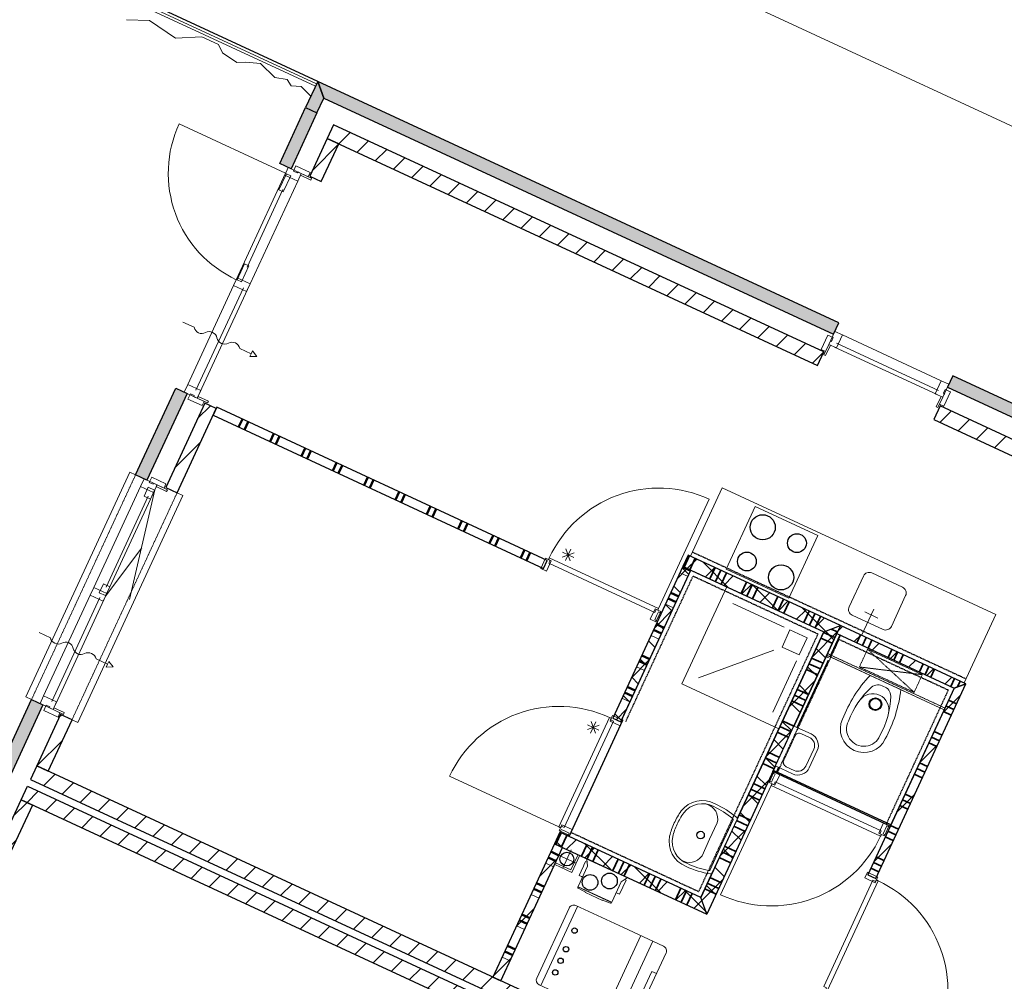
# Model space of a CAD drawing. Extents: x -1000932 to 2054797, y 285738 to 764020.
# Tile 320 of 656: x 187128 to 194965, y 569729 to 577379. Entities that reach past the tile are written whole.
import ezdxf

# ---------------------------------------------------------------- set-up
doc = ezdxf.new("R2010")
doc.units = 0
doc.header["$MEASUREMENT"] = 0
doc.set_wipeout_variables(frame=1)
doc.linetypes.add('DASHED', pattern=[0.75, 0.5, -0.25])
doc.layers.add('31.', color=7, linetype='CONTINUOUS')
doc.layers.add('HATCH_REACTORS', color=7, linetype='CONTINUOUS')
pattern_1 = [(45, (493651.67, 918770.12), (106.06602, -106.066015), [])]
pattern_2 = [(135, (493651.67, 918982.25), (106.066017, 106.06602), [])]

msp = doc.modelspace()

# ---------------------------------------------------------------- hatches: boundary and pattern name
at = {"layer": '31.', "linetype": 'Continuous'}
for points in [[(189549.102, 576755.404), (189500.415, 576888.186), (189403.727, 576679.467), (189494.477, 576637.436)], [(193605.071, 574876.529), (193647.102, 574967.279), (189500.415, 576888.186), (189549.102, 576755.404)], [(189288.509, 576192.842), (189197.759, 576234.873), (189403.727, 576679.498), (189494.446, 576637.436)], [(197778.977, 572943.029), (197821.009, 573033.779), (194554.477, 574546.967), (194512.446, 574456.217)], [(188141.009, 573715.717), (188050.259, 573757.748), (188369.727, 574447.342), (188460.446, 574405.311)], [(187056.571, 571374.686), (186965.821, 571416.717), (187222.227, 571970.217), (187312.977, 571928.186)]]:
    msp.add_hatch(color=7, dxfattribs=at).paths.add_polyline_path(points, flags=0)
h = msp.add_hatch(dxfattribs=at)
h.set_pattern_fill('ARKEY_P_050A40_12', style=0, pattern_type=0)
h.set_pattern_definition(pattern_1)
h.paths.add_polyline_path([(189627.04, 576542.967), (189576.602, 576434.092), (193478.321, 574626.686), (193528.759, 574735.561)], flags=0)
h = msp.add_hatch(dxfattribs=at)
h.set_pattern_fill('ARKEY_P_050A40_12', style=0, pattern_type=0)
h.set_pattern_definition(pattern_1)
h.paths.add_polyline_path([(189667.321, 576392.061), (189576.602, 576434.092), (189437.884, 576134.654), (189528.602, 576092.623)], flags=0)
h = msp.add_hatch(dxfattribs=at)
h.set_pattern_fill('ARKEY_P_050A40_12', style=0, pattern_type=0)
h.set_pattern_definition(pattern_1)
h.paths.add_polyline_path([(188692.165, 574286.967), (188601.446, 574328.998), (188290.384, 573657.529), (188381.134, 573615.498)], flags=0)
h = msp.add_hatch(dxfattribs=at)
h.set_pattern_fill('ARKEY_P_050A40_12', style=0, pattern_type=0)
h.set_pattern_definition(pattern_1)
h.paths.add_polyline_path([(194454.259, 574306.842), (194403.821, 574197.936), (197652.227, 572693.186), (197702.665, 572802.061)], flags=0)
h = msp.add_hatch(dxfattribs=at)
h.set_pattern_fill('ARKEY_P_050A40_17', style=0, pattern_type=0)
h.set_pattern_definition(pattern_2)
h.paths.add_polyline_path([(193528.071, 572509.654), (193660.852, 572558.373), (192449.509, 573119.498), (192407.477, 573028.779)], flags=0)
h = msp.add_hatch(dxfattribs=at)
h.set_pattern_fill('ARKEY_P_050A40_18', style=0, pattern_type=0)
h.set_pattern_definition(pattern_1)
h.paths.add_polyline_path([(193528.071, 572509.654), (193660.852, 572558.373), (192449.509, 573119.498), (192407.477, 573028.779)], flags=0)
h = msp.add_hatch(dxfattribs=at)
h.set_pattern_fill('ARKEY_P_050A40_17', style=0, pattern_type=0)
h.set_pattern_definition(pattern_2)
h.paths.add_polyline_path([(191848.446, 571821.967), (191911.946, 571792.529), (192470.977, 572999.342), (192407.477, 573028.779)], flags=0)
h = msp.add_hatch(dxfattribs=at)
h.set_pattern_fill('ARKEY_P_050A40_18', style=0, pattern_type=0)
h.set_pattern_definition(pattern_1)
h.paths.add_polyline_path([(191848.446, 571821.967), (191911.946, 571792.529), (192470.977, 572999.342), (192407.477, 573028.779)], flags=0)
h = msp.add_hatch(dxfattribs=at)
h.set_pattern_fill('ARKEY_P_050A40_17', style=0, pattern_type=0)
h.set_pattern_definition(pattern_2)
h.paths.add_polyline_path([(192597.415, 570262.717), (192548.727, 570395.498), (193528.071, 572509.654), (193660.852, 572558.373)], flags=0)
h = msp.add_hatch(dxfattribs=at)
h.set_pattern_fill('ARKEY_P_050A40_18', style=0, pattern_type=0)
h.set_pattern_definition(pattern_1)
h.paths.add_polyline_path([(192597.415, 570262.717), (192548.727, 570395.498), (193528.071, 572509.654), (193660.852, 572558.373)], flags=0)
h = msp.add_hatch(dxfattribs=at)
h.set_pattern_fill('ARKEY_P_050A40_12', style=0, pattern_type=0)
h.set_pattern_definition(pattern_1)
h.paths.add_polyline_path([(193660.852, 572558.373), (193631.415, 572494.842), (194566.009, 572061.936), (194658.946, 572096.029)], flags=0)
h = msp.add_hatch(dxfattribs=at)
h.set_pattern_fill('ARKEY_P_050A40_12', style=0, pattern_type=0)
h.set_pattern_definition(pattern_1)
h.paths.add_polyline_path([(194658.946, 572096.029), (194566.009, 572061.936), (193877.727, 570576.092), (193941.259, 570546.686)], flags=0)
h = msp.add_hatch(dxfattribs=at)
h.set_pattern_fill('ARKEY_P_050A40_12', style=0, pattern_type=0)
h.set_pattern_definition(pattern_1)
h.paths.add_polyline_path([(187544.665, 571809.842), (187453.946, 571851.873), (187264.79, 571443.529), (187355.54, 571401.498)], flags=0)
h = msp.add_hatch(dxfattribs=at)
h.set_pattern_fill('ARKEY_P_050A40_12', style=0, pattern_type=0)
h.set_pattern_definition(pattern_1)
h.paths.add_polyline_path([(197150.102, 566732.061), (197200.54, 566840.967), (187264.821, 571443.529), (187214.352, 571334.654)], flags=0)
h = msp.add_hatch(dxfattribs=at)
h.set_pattern_fill('ARKEY_P_050A40_12', style=0, pattern_type=0)
h.set_pattern_definition(pattern_1)
h.paths.add_polyline_path([(197124.884, 566677.623), (197074.446, 566568.748), (187138.696, 571171.311), (187189.134, 571280.217)], flags=0)
h = msp.add_hatch(dxfattribs=at)
h.set_pattern_fill('ARKEY_P_050A40_12', style=0, pattern_type=0)
h.set_pattern_definition(pattern_1)
h.paths.add_polyline_path([(187040.29, 570720.967), (186949.54, 570762.998), (187138.696, 571171.342), (187229.446, 571129.311)], flags=0)
h = msp.add_hatch(dxfattribs=at)
h.set_pattern_fill('ARKEY_P_050A40_17', style=0, pattern_type=0)
h.set_pattern_definition(pattern_2)
h.paths.add_polyline_path([(192597.415, 570262.717), (192548.727, 570395.498), (191428.102, 570914.592), (191386.071, 570823.842)], flags=0)
h = msp.add_hatch(dxfattribs=at)
h.set_pattern_fill('ARKEY_P_050A40_18', style=0, pattern_type=0)
h.set_pattern_definition(pattern_1)
h.paths.add_polyline_path([(192597.415, 570262.717), (192548.727, 570395.498), (191428.102, 570914.592), (191386.071, 570823.842)], flags=0)
h = msp.add_hatch(dxfattribs=at)
h.set_pattern_fill('ARKEY_P_050A40_12', style=0, pattern_type=0)
h.set_pattern_definition(pattern_1)
h.paths.add_polyline_path([(190894.29, 569762.217), (190957.821, 569732.811), (191449.602, 570794.436), (191386.071, 570823.842)], flags=0)

# ---------------------------------------------------------------- linework, layer by layer
at = {"layer": '31.', "color": 7, "linetype": 'Continuous', "lineweight": 50}
for p, q in [((188900.54, 574201.436), (188871.102, 574137.936)), ((188945.884, 574180.436), (188916.477, 574116.904)), ((189150.071, 574085.842), (189120.634, 574022.342)), ((189195.415, 574064.842), (189166.009, 574001.311)), ((189399.571, 573970.279), (189370.165, 573906.748)), ((189444.946, 573949.248), (189415.54, 573885.748)), ((189649.102, 573854.686), (189619.696, 573791.154)), ((189694.477, 573833.654), (189665.071, 573770.154)), ((189898.634, 573739.092), (189869.227, 573675.561)), ((189944.009, 573718.061), (189914.571, 573654.561)), ((190148.165, 573623.498), (190118.759, 573559.967)), ((190193.54, 573602.467), (190164.102, 573538.967)), ((190397.696, 573507.904), (190368.259, 573444.404)), ((190443.071, 573486.904), (190413.634, 573423.373)), ((190647.227, 573392.311), (190617.79, 573328.811)), ((190692.602, 573371.311), (190663.165, 573307.779)), ((190896.759, 573276.717), (190867.321, 573213.217)), ((190942.134, 573255.717), (190912.696, 573192.186)), ((191146.29, 573161.123), (191116.852, 573097.623)), ((191191.634, 573140.123), (191162.227, 573076.592)), ((192405.352, 573024.217), (192468.884, 572994.811)), ((192310.79, 572820.061), (192374.29, 572790.654)), ((192289.79, 572774.717), (192353.29, 572745.279)), ((192195.196, 572570.529), (192258.727, 572541.123)), ((192174.196, 572525.186), (192237.696, 572495.748)), ((192079.634, 572320.998), (192143.134, 572291.592)), ((192058.602, 572275.654), (192122.102, 572246.217)), ((191943.009, 572026.123), (192006.54, 571996.686)), ((191964.04, 572071.498), (192027.54, 572042.061)), ((191356.665, 570760.342), (191420.165, 570730.904)), ((191335.634, 570714.967), (191399.165, 570685.529)), ((191220.04, 570465.436), (191283.571, 570435.998)), ((191241.071, 570510.811), (191304.602, 570481.373)), ((191104.446, 570215.904), (191167.977, 570186.498)), ((191125.477, 570261.279), (191189.009, 570231.842)), ((191009.884, 570011.748), (191073.415, 569982.311)), ((190988.884, 569966.373), (191052.384, 569936.967))]:
    msp.add_line(p, q, dxfattribs=at)
at = {"layer": '31.', "color": 7, "linetype": 'Continuous', "lineweight": 35}
for p, q in [((192416.571, 573024.592), (192458.571, 573115.279)), ((192461.915, 573003.561), (192503.946, 573094.279)), ((192620.727, 572929.998), (192662.727, 573020.717)), ((192620.727, 572929.998), (192662.727, 573020.717)), ((192666.071, 572908.998), (192708.102, 572999.717)), ((192711.446, 572887.967), (192753.477, 572978.686)), ((192870.259, 572814.436), (192912.259, 572905.123)), ((192870.259, 572814.436), (192912.259, 572905.123)), ((192915.602, 572793.404), (192957.634, 572884.123)), ((192960.977, 572772.404), (193003.009, 572863.092)), ((193119.759, 572698.811), (193161.79, 572789.529)), ((193119.759, 572698.811), (193161.79, 572789.529)), ((193165.134, 572677.779), (193207.165, 572768.529)), ((193210.509, 572656.779), (193252.54, 572747.498)), ((193369.29, 572583.217), (193411.321, 572673.967)), ((193369.29, 572583.217), (193411.321, 572673.967)), ((193414.665, 572562.186), (193456.696, 572652.936)), ((193460.009, 572541.186), (193502.071, 572631.904)), ((193525.977, 572505.123), (193616.727, 572463.092)), ((193587.821, 572531.592), (193637.727, 572508.467)), ((193587.821, 572531.592), (193637.727, 572508.467)), ((193819.634, 572484.811), (193790.196, 572421.279)), ((193504.946, 572459.748), (193595.696, 572417.717)), ((193865.009, 572463.779), (193835.571, 572400.279)), ((193910.384, 572442.779), (193880.946, 572379.248)), ((193910.384, 572442.779), (193880.946, 572379.248)), ((194069.165, 572369.217), (194039.727, 572305.717)), ((194114.54, 572348.217), (194085.102, 572284.686)), ((194159.915, 572327.217), (194130.477, 572263.686)), ((194159.915, 572327.217), (194130.477, 572263.686)), ((193410.384, 572255.592), (193501.134, 572213.561)), ((193431.415, 572300.967), (193522.134, 572258.936)), ((193431.415, 572300.967), (193522.134, 572258.936)), ((194318.696, 572253.654), (194289.29, 572190.154)), ((193389.352, 572210.217), (193480.102, 572168.186)), ((194364.071, 572232.654), (194334.634, 572169.123)), ((194409.446, 572211.623), (194380.009, 572148.123)), ((194409.446, 572211.623), (194380.009, 572148.123)), ((194568.227, 572138.061), (194538.79, 572074.561)), ((194613.602, 572117.061), (194592.571, 572071.686)), ((193315.821, 572051.436), (193406.54, 572009.404)), ((193315.821, 572051.436), (193406.54, 572009.404)), ((193273.79, 571960.717), (193364.509, 571918.686)), ((193294.79, 572006.061), (193385.54, 571964.029)), ((194585.384, 571937.248), (194521.884, 571966.654)), ((194543.352, 571846.498), (194479.852, 571875.936)), ((194543.352, 571846.498), (194479.852, 571875.936)), ((194564.384, 571891.873), (194500.852, 571921.311)), ((193200.227, 571801.904), (193290.946, 571759.873)), ((193200.227, 571801.904), (193290.946, 571759.873)), ((193158.196, 571711.186), (193248.915, 571669.154)), ((193179.196, 571756.529), (193269.946, 571714.498)), ((194469.821, 571687.717), (194406.29, 571717.123)), ((194427.759, 571596.967), (194364.259, 571626.404)), ((194427.759, 571596.967), (194364.259, 571626.404)), ((194448.79, 571642.342), (194385.259, 571671.779)), ((193084.634, 571552.373), (193175.384, 571510.342)), ((193084.634, 571552.373), (193175.384, 571510.342)), ((193042.602, 571461.654), (193133.321, 571419.623)), ((193063.602, 571507.029), (193154.352, 571464.998)), ((194354.227, 571438.186), (194290.696, 571467.623)), ((194333.196, 571392.811), (194269.696, 571422.248)), ((192969.04, 571302.842), (193059.79, 571260.811)), ((192969.04, 571302.842), (193059.79, 571260.811)), ((194312.196, 571347.436), (194248.665, 571376.873)), ((194312.196, 571347.436), (194248.665, 571376.873)), ((192948.04, 571257.498), (193038.759, 571215.467)), ((192927.009, 571212.123), (193017.759, 571170.092)), ((194217.602, 571143.279), (194154.102, 571172.717)), ((194238.634, 571188.654), (194175.102, 571218.092)), ((194196.602, 571097.904), (194133.071, 571127.342)), ((194196.602, 571097.904), (194133.071, 571127.342)), ((192832.446, 571007.967), (192923.165, 570965.936)), ((192853.446, 571053.342), (192944.196, 571011.311)), ((192853.446, 571053.342), (192944.196, 571011.311)), ((191395.134, 570819.654), (191437.165, 570910.373)), ((192811.415, 570962.592), (192902.165, 570920.561)), ((194102.04, 570893.748), (194038.509, 570923.186)), ((194123.04, 570939.123), (194059.54, 570968.561)), ((191440.509, 570798.623), (191482.54, 570889.373)), ((194081.009, 570848.404), (194017.509, 570877.811)), ((194081.009, 570848.404), (194017.509, 570877.811)), ((191599.29, 570725.061), (191641.321, 570815.811)), ((191599.29, 570725.061), (191641.321, 570815.811)), ((191644.665, 570704.061), (191686.696, 570794.779)), ((191690.04, 570683.029), (191732.071, 570773.779)), ((192716.852, 570758.436), (192807.571, 570716.404)), ((192737.884, 570803.811), (192828.602, 570761.779)), ((192737.884, 570803.811), (192828.602, 570761.779)), ((191848.821, 570609.467), (191890.852, 570700.217)), ((191848.821, 570609.467), (191890.852, 570700.217)), ((191894.196, 570588.467), (191936.227, 570679.217)), ((192695.821, 570713.061), (192786.571, 570671.029)), ((194007.446, 570689.592), (193943.946, 570719.029)), ((191939.571, 570567.436), (191981.602, 570658.186)), ((193965.415, 570598.873), (193901.915, 570628.279)), ((193965.415, 570598.873), (193901.915, 570628.279)), ((193986.446, 570644.217), (193922.915, 570673.654)), ((192098.352, 570493.904), (192140.415, 570584.654)), ((192098.352, 570493.904), (192140.415, 570584.654)), ((192143.727, 570472.873), (192185.759, 570563.654)), ((192189.102, 570451.873), (192231.134, 570542.623)), ((192622.29, 570554.279), (192713.009, 570512.248)), ((192622.29, 570554.279), (192713.009, 570512.248)), ((192347.884, 570378.311), (192389.946, 570469.061)), ((192347.884, 570378.311), (192389.946, 570469.061)), ((192393.259, 570357.279), (192435.29, 570448.061)), ((192580.259, 570463.529), (192670.977, 570421.498)), ((192601.259, 570508.904), (192691.977, 570466.873)), ((192438.634, 570336.279), (192480.665, 570427.029))]:
    msp.add_line(p, q, dxfattribs=at)
at = {"layer": '31.', "color": 7, "linetype": 'Continuous', "lineweight": 13}
for p, q in [((192384.352, 572978.873), (192447.852, 572949.436)), ((192310.79, 572820.061), (192374.29, 572790.654)), ((192268.759, 572729.342), (192332.259, 572699.904)), ((192195.196, 572570.529), (192258.727, 572541.123)), ((192153.165, 572479.811), (192216.696, 572450.373)), ((192079.634, 572320.998), (192143.134, 572291.592)), ((192037.602, 572230.279), (192101.102, 572200.842)), ((191964.04, 572071.498), (192027.54, 572042.061)), ((191922.009, 571980.748), (191985.509, 571951.342)), ((191356.665, 570760.342), (191420.165, 570730.904)), ((191314.634, 570669.592), (191378.134, 570640.186)), ((191241.071, 570510.811), (191304.602, 570481.373)), ((191199.04, 570420.061), (191262.54, 570390.654)), ((191125.477, 570261.279), (191189.009, 570231.842)), ((191083.446, 570170.529), (191146.977, 570141.123)), ((191009.884, 570011.748), (191073.415, 569982.311)), ((190967.852, 569921.029), (191031.384, 569891.592))]:
    msp.add_line(p, q, dxfattribs=at)
at = {"layer": '31.', "color": 253, "linetype": 'Continuous', "lineweight": 35}
msp.add_line((193150.04, 571384.279), (193658.665, 572482.217), dxfattribs=at)
at = {"layer": '31.', "color": 253, "linetype": 'Continuous', "lineweight": 25}
for p, q in [((194481.946, 571880.467), (193547.352, 572313.404)), ((194061.665, 570973.092), (193127.071, 571406.029))]:
    msp.add_line(p, q, dxfattribs=at)
at = {"layer": '31.', "color": 7, "linetype": 'Continuous', "lineweight": 25, "ltscale": 10}
for points in [[(189500.415, 576888.186), (184773.915, 579077.654)], [(189500.415, 576888.186), (189403.727, 576679.467)], [(193647.102, 574967.279), (189500.415, 576888.186)], [(189494.477, 576637.436), (189549.102, 576755.404)], [(189549.102, 576755.404), (193605.071, 574876.529)], [(189197.759, 576234.873), (189403.727, 576679.498)], [(189494.446, 576637.436), (189288.509, 576192.842)], [(189403.727, 576679.498), (189494.446, 576637.436)], [(189403.727, 576679.467), (189494.477, 576637.436)], [(189627.04, 576542.967), (189576.602, 576434.092)], [(193528.759, 574735.561), (189627.04, 576542.967)], [(189576.602, 576434.092), (189437.884, 576134.654)], [(189667.321, 576392.061), (189576.602, 576434.092)], [(189576.602, 576434.092), (193478.321, 574626.686)], [(189528.602, 576092.623), (189667.321, 576392.061)], [(189288.509, 576192.842), (189197.759, 576234.873)], [(189437.884, 576134.654), (189528.602, 576092.623)], [(193605.071, 574876.529), (193647.102, 574967.279)], [(193478.321, 574626.686), (193528.759, 574735.561)], [(194554.477, 574546.967), (194512.446, 574456.217)], [(197821.009, 573033.779), (194554.477, 574546.967)], [(188050.259, 573757.748), (188369.727, 574447.342)], [(188369.727, 574447.342), (188460.446, 574405.311)], [(194512.446, 574456.217), (197778.977, 572943.029)], [(188460.446, 574405.311), (188141.009, 573715.717)], [(188601.446, 574328.998), (188290.384, 573657.529)], [(188381.134, 573615.498), (188692.165, 574286.967)], [(188692.165, 574286.967), (188601.446, 574328.998)], [(194454.259, 574306.842), (194403.821, 574197.936)], [(197702.665, 572802.061), (194454.259, 574306.842)], [(194403.821, 574197.936), (197652.227, 572693.186)], [(188141.009, 573715.717), (188050.259, 573757.748)], [(188290.384, 573657.529), (188381.134, 573615.498)], [(186965.821, 571416.717), (187222.227, 571970.217)], [(187222.227, 571970.217), (187312.977, 571928.186)], [(187312.977, 571928.186), (187056.571, 571374.686)], [(187453.946, 571851.873), (187264.79, 571443.529)], [(187544.665, 571809.842), (187453.946, 571851.873)], [(187355.54, 571401.498), (187544.665, 571809.842)], [(187264.821, 571443.529), (187214.352, 571334.654)], [(187264.79, 571443.529), (187355.54, 571401.498)], [(197200.54, 566840.967), (187264.821, 571443.529)], [(187214.352, 571334.654), (197150.102, 566732.061)], [(187138.696, 571171.311), (187189.134, 571280.217)], [(187189.134, 571280.217), (197124.884, 566677.623)], [(186949.54, 570762.998), (187138.696, 571171.342)], [(187138.696, 571171.342), (187229.446, 571129.311)], [(197074.446, 566568.748), (187138.696, 571171.311)], [(187229.446, 571129.311), (187040.29, 570720.967)]]:
    msp.add_lwpolyline(points, dxfattribs=at)
at = {"layer": '31.', "color": 7, "linetype": 'Continuous', "lineweight": 18, "ltscale": 10}
for points in [[(189483.446, 576850.873), (187927.79, 577572.061)], [(189491.727, 576869.342), (187936.446, 577589.842)], [(189244.79, 576157.967), (188852.227, 575310.498)], [(189341.102, 576094.623), (188962.79, 575277.998)], [(189369.259, 576155.436), (189362.946, 576141.811)], [(189362.946, 576141.811), (189445.509, 576103.561)], [(189451.821, 576117.186), (189369.259, 576155.436)], [(189445.509, 576103.561), (189451.821, 576117.186)], [(189223.446, 576027.436), (188937.977, 575411.186)], [(188831.196, 575265.123), (188465.946, 574476.623)], [(188908.321, 575244.842), (188531.29, 574430.904)], [(188941.79, 575232.623), (188562.227, 574413.279)], [(193676.384, 574871.061), (194462.165, 574507.061)], [(193529.415, 574713.217), (193567.665, 574795.779)], [(193581.259, 574789.498), (193543.009, 574706.904)], [(193567.665, 574795.779), (193581.259, 574789.498)], [(193613.04, 574774.779), (194429.665, 574396.467)], [(193630.665, 574805.717), (194441.852, 574429.936)], [(193543.009, 574706.904), (193529.415, 574713.217)], [(188541.196, 574367.904), (188547.509, 574381.529)], [(188623.79, 574329.654), (188541.196, 574367.904)], [(188547.509, 574381.529), (188630.071, 574343.279)], [(194461.415, 574381.779), (194423.165, 574299.186)], [(194436.79, 574292.904), (194475.04, 574375.467)], [(194475.04, 574375.467), (194461.415, 574381.779)], [(188630.071, 574343.279), (188623.79, 574329.654)], [(188696.384, 574296.029), (188666.977, 574232.498)], [(191327.759, 573077.061), (188696.384, 574296.029)], [(194423.165, 574299.186), (194436.79, 574292.904)], [(188666.977, 574232.498), (191298.352, 573013.561)], [(187222.227, 571970.217), (187176.852, 571991.248), (188004.915, 573778.748), (188050.259, 573757.748)], [(187718.384, 572862.842), (188090.165, 573665.436)], [(188221.759, 573678.311), (188215.446, 573664.686)], [(188215.446, 573664.686), (188298.04, 573626.436)], [(188304.321, 573640.061), (188221.759, 573678.311)], [(188381.134, 573615.498), (188426.509, 573594.467), (187590.04, 571788.811), (187544.665, 571809.842)], [(187812.165, 572794.061), (188203.259, 573638.373)], [(187816.071, 572865.529), (188151.259, 573589.186)], [(188298.04, 573626.436), (188304.321, 573640.061)], [(193480.602, 573275.561), (193249.415, 572776.498), (192751.29, 573007.279), (192982.446, 573506.311), (193480.602, 573275.561)], [(192449.509, 573119.498), (192407.477, 573028.779)], [(193660.852, 572558.373), (192449.509, 573119.498)], [(191298.352, 573013.561), (191327.759, 573077.061)], [(191339.384, 573055.154), (192183.477, 572664.154), (192193.977, 572686.842), (192207.571, 572680.529), (192213.884, 572694.154), (191343.384, 573097.404), (191336.29, 573084.154), (191349.884, 573077.842), (191339.384, 573055.154)], [(192407.477, 573028.779), (191848.446, 571821.967)], [(192407.477, 573028.779), (193528.071, 572509.654)], [(192470.977, 572999.342), (192407.477, 573028.779)], [(191911.946, 571792.529), (192470.977, 572999.342)], [(187318.446, 571999.498), (187690.227, 572802.061)], [(193170.79, 571738.404), (192399.54, 572095.686), (192756.821, 572866.936)], [(187383.79, 571953.779), (187767.321, 572781.779)], [(187414.727, 571936.154), (187800.821, 572769.561)], [(193213.821, 572545.029), (192805.509, 572734.186)], [(192197.759, 572635.498), (192212.446, 572667.248), (192235.134, 572656.748), (192205.727, 572593.248), (192183.04, 572603.748), (192197.759, 572635.498)], [(193828.727, 572480.623), (193925.384, 572689.311)], [(193958.821, 572618.717), (193854.477, 572667.061)], [(193660.852, 572558.373), (192597.415, 570262.717)], [(193660.852, 572558.373), (193631.415, 572494.842)], [(194658.946, 572096.029), (193660.852, 572558.373)], [(192548.727, 570395.498), (193528.071, 572509.654)], [(193631.415, 572494.842), (194566.009, 572061.936)], [(193129.759, 572363.561), (192532.29, 572144.373)], [(193311.259, 572279.498), (193122.102, 571871.186)], [(193941.259, 570546.686), (194658.946, 572096.029)], [(194566.009, 572061.936), (193877.727, 570576.092)], [(187393.727, 571890.779), (187400.04, 571904.373)], [(187476.29, 571852.529), (187393.727, 571890.779)], [(187400.04, 571904.373), (187482.602, 571866.123)], [(187482.602, 571866.123), (187476.29, 571852.529)], [(191853.759, 571797.748), (191462.727, 570953.654), (191440.071, 570964.154), (191433.759, 570950.561), (191420.134, 570956.873), (191823.384, 571827.373), (191837.384, 571821.873), (191831.071, 571808.248), (191853.759, 571797.748)], [(191848.446, 571821.967), (191911.946, 571792.529)], [(191525.915, 570935.404), (191908.415, 571761.123)], [(193126.571, 571345.529), (193111.852, 571313.779), (193089.165, 571324.279), (193118.602, 571387.811), (193141.29, 571377.311), (193126.571, 571345.529)], [(193984.946, 570925.873), (193140.852, 571316.873), (193130.352, 571294.186), (193116.727, 571300.498), (193110.415, 571286.904), (193980.946, 570883.654), (193988.04, 570896.873), (193974.415, 570903.186), (193984.946, 570925.873)], [(191428.102, 570914.592), (191386.071, 570823.842)], [(191470.384, 570922.561), (191438.634, 570937.279), (191428.102, 570914.592), (191491.634, 570885.154), (191502.134, 570907.842), (191470.384, 570922.561)], [(192548.727, 570395.498), (191428.102, 570914.592)], [(194038.477, 570923.123), (194023.759, 570891.342), (194001.102, 570901.873), (194030.509, 570965.373), (194053.196, 570954.873), (194038.477, 570923.123)], [(191386.071, 570823.842), (190894.29, 569762.217)], [(190957.821, 569732.811), (191449.602, 570794.436)], [(191449.602, 570794.436), (191386.071, 570823.842)], [(191386.071, 570823.842), (192597.415, 570262.717)], [(191517.321, 570774.092), (191450.071, 570628.904)], [(191585.696, 570731.373), (191522.665, 570595.279), (191386.54, 570658.342)], [(191572.102, 570737.686), (191515.352, 570615.186), (191392.852, 570671.936)], [(191411.102, 570735.123), (191556.29, 570667.873)], [(193918.29, 570532.779), (193527.29, 569688.717), (193549.977, 569678.186), (193543.665, 569664.592), (193557.259, 569658.279), (193960.509, 570528.779), (193947.29, 570535.904), (193940.977, 570522.279), (193918.29, 570532.779)], [(193877.727, 570576.092), (193941.259, 570546.686)], [(191243.509, 569754.748), (191501.571, 570311.873)], [(191277.04, 569695.123), (191568.759, 570324.842)], [(192071.102, 570092.154), (191779.384, 569462.436)], [(192168.352, 570047.092), (191876.634, 569417.373)], [(190894.29, 569762.217), (190957.821, 569732.811)], [(192196.915, 569790.654), (192160.602, 569807.467), (192054.415, 569578.248), (192090.727, 569561.436)]]:
    msp.add_lwpolyline(points, dxfattribs=at)
for points in [[(192814.571, 577557.123), (198933.884, 574722.436, -0.41421361), (199907.977, 572067.029), (199907.977, 572067.029)], [(193999.54, 572528.217), (193754.571, 572641.717, -0.41421361), (193730.196, 572708.092), (193843.696, 572953.092, -0.41421361), (193910.071, 572977.436), (194155.071, 572863.936, -0.41421361), (194179.415, 572797.561), (194065.946, 572552.561, -0.41421361), (193999.54, 572528.217)], [(191641.727, 569526.217), (191262.977, 569701.654, -0.41421354), (191243.509, 569754.748), (191501.571, 570311.873, -0.41421358), (191554.696, 570331.373), (191933.415, 570155.936)], [(191641.727, 569526.217), (191961.665, 569377.998, 0.41421358), (192014.759, 569397.467), (192272.852, 569954.592, 0.41421358), (192253.384, 570007.717), (191933.415, 570155.936)]]:
    msp.add_lwpolyline(points, format="xyb", dxfattribs=at)
at = {"layer": '31.', "color": 7, "linetype": 'Continuous', "lineweight": 13, "ltscale": 10}
for points in [[(187977.415, 577378.967), (188161.196, 577372.467), (188368.852, 577233.029), (188577.884, 577243.311), (188710.384, 577181.904)], [(188710.384, 577181.904), (188743.571, 577114.467), (188857.227, 577037.436), (188927.477, 577042.279), (189045.696, 577031.248), (189159.79, 576919.279), (189257.321, 576902.936), (189289.134, 576852.623), (189367.634, 576846.998), (189446.415, 576771.592)], [(188203.259, 573638.373), (188003.134, 572766.217)], [(187812.165, 572794.061), (188100.54, 573178.717)], [(191540.477, 573138.717), (191446.602, 573104.279)], [(191538.915, 573100.498), (191448.196, 573142.529)], [(191514.571, 573166.873), (191472.54, 573076.154)], [(191510.759, 573074.561), (191476.321, 573168.467)], [(191672.227, 571703.279), (191714.259, 571794.029)], [(191710.477, 571701.717), (191676.04, 571795.592)], [(191646.321, 571731.436), (191740.196, 571765.873)], [(191647.884, 571769.686), (191738.602, 571727.654)]]:
    msp.add_lwpolyline(points, dxfattribs=at)
for points in [[(188852.227, 575310.498, -0.41421358), (188397.321, 576550.561), (189244.79, 576157.967)], [(188426.259, 574973.842), (188517.009, 574931.811, 0.49999999), (188607.727, 574889.779, -0.49999999), (188698.477, 574847.748, 0.49999999), (188789.196, 574805.717, -0.49999999), (188879.946, 574763.686), (188970.696, 574721.654), (188960.165, 574698.967), (189016.04, 574700.654), (188981.196, 574744.342), (188970.696, 574721.654)], [(191343.727, 573097.248, -0.41421358), (192616.977, 573564.311), (192213.884, 572694.154)], [(187282.009, 572503.748), (187372.759, 572461.717, 0.49999999), (187463.509, 572419.686, -0.49999999), (187554.227, 572377.654, 0.49999999), (187644.977, 572335.623, -0.49999999), (187735.727, 572293.592), (187826.446, 572251.561), (187815.946, 572228.873), (187871.821, 572230.561), (187836.946, 572274.248), (187826.446, 572251.561)], [(191823.227, 571827.029, 0.41421358), (190549.977, 571359.967), (191420.134, 570956.873)], [(193980.384, 570883.904, -0.41421358), (192707.446, 570416.936), (193110.415, 571286.904)], [(193960.259, 570528.217, -0.41421358), (194427.227, 569255.311), (193557.259, 569658.279)]]:
    msp.add_lwpolyline(points, format="xyb", dxfattribs=at)
at = {"layer": '31.', "color": 7, "linetype": 'Continuous', "lineweight": 18, "ltscale": 10}
for points in [[(189237.665, 576142.561), (189265.821, 576203.342), (189369.259, 576155.436), (189341.102, 576094.623)], [(189424.602, 576129.779), (189369.259, 576155.436), (189369.259, 576155.436), (189351.102, 576163.842), (189351.102, 576163.842), (189341.134, 576168.467), (189337.352, 576160.279), (189307.384, 576174.154), (189326.727, 576215.904), (189326.727, 576215.904), (189440.165, 576163.373)], [(189250.54, 576153.748), (189285.04, 576137.779), (189226.196, 576010.748), (189191.696, 576026.717)], [(188859.165, 575308.842), (188893.634, 575292.873), (188952.477, 575419.904), (188918.009, 575435.873)], [(188859.352, 575325.904), (188831.196, 575265.123), (188934.634, 575217.217), (188962.79, 575277.998)], [(193542.009, 574740.436), (193567.665, 574795.779), (193567.665, 574795.779), (193576.071, 574813.936), (193576.071, 574813.936), (193580.696, 574823.904), (193588.852, 574820.123), (193602.727, 574850.092), (193560.977, 574869.404), (193560.977, 574869.404), (193508.446, 574755.998)], [(193676.384, 574871.061), (193615.571, 574899.217), (193567.665, 574795.779), (193628.446, 574767.623)], [(188465.946, 574476.623), (188437.759, 574415.811), (188541.196, 574367.904), (188569.384, 574428.686)], [(194462.165, 574507.061), (194522.946, 574478.904), (194475.04, 574375.467), (194414.227, 574403.623)], [(194449.384, 574320.123), (194475.04, 574375.467), (194475.04, 574375.467), (194483.446, 574393.623), (194483.446, 574393.623), (194488.071, 574403.592), (194479.884, 574407.373), (194493.759, 574437.311), (194535.509, 574417.967), (194535.509, 574417.967), (194482.977, 574304.561)], [(188596.571, 574342.279), (188541.196, 574367.904), (188541.196, 574367.904), (188523.071, 574376.311), (188523.071, 574376.311), (188513.071, 574380.936), (188516.852, 574389.092), (188486.915, 574402.967), (188467.571, 574361.217), (188467.571, 574361.217), (188581.009, 574308.686)], [(188277.102, 573652.654), (188221.759, 573678.311), (188221.759, 573678.311), (188203.602, 573686.717), (188203.602, 573686.717), (188193.634, 573691.342), (188189.852, 573683.154), (188159.915, 573697.029), (188179.227, 573738.779), (188179.227, 573738.779), (188292.665, 573686.248)], [(188090.165, 573665.436), (188118.321, 573726.217), (188221.759, 573678.311), (188193.602, 573617.498)], [(188150.415, 573659.904), (188201.227, 573636.373), (188168.509, 573565.748), (188117.696, 573589.279)], [(191336.509, 573084.061), (191359.196, 573073.529), (191321.352, 572991.873), (191276.009, 573012.904), (191313.821, 573094.561)], [(187761.571, 572820.436), (187812.384, 572796.904), (187845.071, 572867.529), (187794.259, 572891.061)], [(187690.227, 572802.061), (187718.384, 572862.842), (187821.821, 572814.936), (187793.665, 572754.154)], [(192207.571, 572680.529), (192184.915, 572691.029), (192147.071, 572609.373), (192192.446, 572588.373), (192230.259, 572670.029)], [(187318.446, 571999.498), (187290.29, 571938.686), (187393.727, 571890.779), (187421.884, 571951.561)], [(187449.071, 571865.123), (187393.727, 571890.779), (187393.727, 571890.779), (187375.571, 571899.186), (187375.571, 571899.186), (187365.602, 571903.811), (187369.384, 571911.967), (187339.446, 571925.842), (187320.102, 571884.092), (187320.102, 571884.092), (187433.509, 571831.561)], [(191837.259, 571821.623), (191826.759, 571798.936), (191908.415, 571761.123), (191929.446, 571806.498), (191847.759, 571844.311)], [(193116.727, 571300.498), (193139.415, 571289.998), (193177.259, 571371.654), (193131.884, 571392.686), (193094.04, 571310.998)], [(193987.821, 570896.998), (193965.134, 570907.498), (194002.946, 570989.154), (194048.321, 570968.154), (194010.509, 570886.498)], [(191433.759, 570950.561), (191444.259, 570973.248), (191525.915, 570935.404), (191504.915, 570890.029), (191423.259, 570927.873)], [(193947.165, 570535.654), (193936.665, 570512.967), (193855.009, 570550.811), (193876.009, 570596.186), (193957.696, 570558.342)]]:
    msp.add_lwpolyline(points, close=True, dxfattribs=at)
at = {"layer": '31.', "color": 7, "linetype": 'DASHED', "lineweight": 18, "ltscale": 10}
for points in [[(188050.259, 573757.748), (187222.227, 571970.217)], [(187544.665, 571809.842), (188381.134, 573615.498)]]:
    msp.add_lwpolyline(points, dxfattribs=at)
at = {"layer": '31.', "color": 7, "linetype": 'Continuous'}
for centre, radius in [((193042.446, 573340.779), 100.011), ((193314.634, 573214.686), 75.011), ((192916.321, 573068.561), 75.011), ((193188.54, 572942.467), 100.011), ((191483.696, 570701.498), 55.004), ((191544.54, 570132.186), 21.588), ((191476.165, 569984.561), 21.588), ((191433.29, 569892.029), 21.588), ((191390.415, 569799.467), 21.588)]:
    msp.add_circle(centre, radius, dxfattribs=at)
at = {"layer": 'HATCH_REACTORS', "ltscale": 10}
for points in [[(189549.102, 576755.404), (189500.415, 576888.186), (189403.727, 576679.467), (189494.477, 576637.436)], [(193605.071, 574876.529), (193647.102, 574967.279), (189500.415, 576888.186), (189549.102, 576755.404)], [(189288.509, 576192.842), (189197.759, 576234.873), (189403.727, 576679.498), (189494.446, 576637.436)], [(189627.04, 576542.967), (189576.602, 576434.092), (193478.321, 574626.686), (193528.759, 574735.561)], [(189667.321, 576392.061), (189576.602, 576434.092), (189437.884, 576134.654), (189528.602, 576092.623)], [(197778.977, 572943.029), (197821.009, 573033.779), (194554.477, 574546.967), (194512.446, 574456.217)], [(188141.009, 573715.717), (188050.259, 573757.748), (188369.727, 574447.342), (188460.446, 574405.311)], [(188692.165, 574286.967), (188601.446, 574328.998), (188290.384, 573657.529), (188381.134, 573615.498)], [(188696.384, 574296.029), (188666.977, 574232.498), (191298.352, 573013.561), (191327.759, 573077.061)], [(194454.259, 574306.842), (194403.821, 574197.936), (197652.227, 572693.186), (197702.665, 572802.061)], [(193528.071, 572509.654), (193660.852, 572558.373), (192449.509, 573119.498), (192407.477, 573028.779)], [(193528.071, 572509.654), (193660.852, 572558.373), (192449.509, 573119.498), (192407.477, 573028.779)], [(193528.071, 572509.654), (193660.852, 572558.373), (192449.509, 573119.498), (192407.477, 573028.779)], [(193528.071, 572509.654), (193660.852, 572558.373), (192449.509, 573119.498), (192407.477, 573028.779)], [(191848.446, 571821.967), (191911.946, 571792.529), (192470.977, 572999.342), (192407.477, 573028.779)], [(191848.446, 571821.967), (191911.946, 571792.529), (192470.977, 572999.342), (192407.477, 573028.779)], [(191848.446, 571821.967), (191911.946, 571792.529), (192470.977, 572999.342), (192407.477, 573028.779)], [(191848.446, 571821.967), (191911.946, 571792.529), (192470.977, 572999.342), (192407.477, 573028.779)], [(192597.415, 570262.717), (192548.727, 570395.498), (193528.071, 572509.654), (193660.852, 572558.373)], [(192597.415, 570262.717), (192548.727, 570395.498), (193528.071, 572509.654), (193660.852, 572558.373)], [(192597.415, 570262.717), (192548.727, 570395.498), (193528.071, 572509.654), (193660.852, 572558.373)], [(192597.415, 570262.717), (192548.727, 570395.498), (193528.071, 572509.654), (193660.852, 572558.373)], [(193660.852, 572558.373), (193631.415, 572494.842), (194566.009, 572061.936), (194658.946, 572096.029)], [(193660.852, 572558.373), (193631.415, 572494.842), (194566.009, 572061.936), (194658.946, 572096.029)], [(193660.852, 572558.373), (193631.415, 572494.842), (194566.009, 572061.936), (194658.946, 572096.029)], [(193631.415, 572494.842), (194566.009, 572061.936), (194057.415, 570963.936), (193122.821, 571396.873)], [(193631.415, 572494.842), (194566.009, 572061.936), (194057.415, 570963.936), (193122.821, 571396.873)], [(194658.946, 572096.029), (194566.009, 572061.936), (193877.727, 570576.092), (193941.259, 570546.686)], [(194658.946, 572096.029), (194566.009, 572061.936), (193877.727, 570576.092), (193941.259, 570546.686)], [(194658.946, 572096.029), (194566.009, 572061.936), (193877.727, 570576.092), (193941.259, 570546.686)], [(187056.571, 571374.686), (186965.821, 571416.717), (187222.227, 571970.217), (187312.977, 571928.186)], [(187544.665, 571809.842), (187453.946, 571851.873), (187264.79, 571443.529), (187355.54, 571401.498)], [(197150.102, 566732.061), (197200.54, 566840.967), (187264.821, 571443.529), (187214.352, 571334.654)], [(197124.884, 566677.623), (197074.446, 566568.748), (187138.696, 571171.311), (187189.134, 571280.217)], [(187040.29, 570720.967), (186949.54, 570762.998), (187138.696, 571171.342), (187229.446, 571129.311)], [(192597.415, 570262.717), (192548.727, 570395.498), (191428.102, 570914.592), (191386.071, 570823.842)], [(192597.415, 570262.717), (192548.727, 570395.498), (191428.102, 570914.592), (191386.071, 570823.842)], [(192597.415, 570262.717), (192548.727, 570395.498), (191428.102, 570914.592), (191386.071, 570823.842)], [(192597.415, 570262.717), (192548.727, 570395.498), (191428.102, 570914.592), (191386.071, 570823.842)], [(190894.29, 569762.217), (190957.821, 569732.811), (191449.602, 570794.436), (191386.071, 570823.842)], [(190894.29, 569762.217), (190957.821, 569732.811), (191449.602, 570794.436), (191386.071, 570823.842)], [(190894.29, 569762.217), (190957.821, 569732.811), (191449.602, 570794.436), (191386.071, 570823.842)]]:
    msp.add_lwpolyline(points, close=True, dxfattribs=at)

# ---------------------------------------------------------------- next in the draw order: wipeouts: each hides what was drawn before it
for points in [[(194481.634, 571891.623), (194469.009, 571864.404), (193558.352, 572286.248), (193570.977, 572313.467)], [(193217.384, 571601.029), (193290.946, 571759.842), (193427.04, 571696.779), (193431.446, 571694.623), (193435.727, 571692.217), (193439.915, 571689.623), (193443.946, 571686.842), (193447.821, 571683.842), (193451.571, 571680.686), (193455.165, 571677.311), (193458.571, 571673.779), (193461.79, 571670.092), (193464.852, 571666.248), (193467.696, 571662.248), (193470.384, 571658.123), (193472.821, 571653.873), (193475.071, 571649.529), (193477.102, 571645.061), (193478.884, 571640.467), (193480.477, 571635.842), (193481.821, 571631.123), (193482.915, 571626.342), (193483.821, 571621.498), (193484.446, 571616.623), (193484.852, 571611.748), (193485.009, 571606.842), (193484.915, 571601.936), (193484.602, 571597.029), (193484.04, 571592.154), (193483.227, 571587.311), (193482.196, 571582.529), (193480.946, 571577.779), (193479.415, 571573.092), (193477.696, 571568.498), (193475.759, 571563.998), (193444.227, 571495.967)]]:
    msp.add_wipeout(points).dxf.layer = '31.'

# ---------------------------------------------------------------- next in the draw order: linework, layer by layer
at = {"layer": '31.', "color": 7, "linetype": 'Continuous', "lineweight": 18, "ltscale": 10}
msp.add_lwpolyline([(193350.915, 571698.967, 0.41421361), (193297.821, 571679.498)], format="xyb", dxfattribs=at)
msp.add_lwpolyline([(193350.915, 571698.967), (193414.446, 571669.561)], dxfattribs=at)

# ---------------------------------------------------------------- next in the draw order: wipeouts: each hides what was drawn before it
for points in [[(194018.852, 572105.998), (194141.352, 572049.248), (194139.759, 572036.436), (194138.009, 572023.623), (194136.134, 572010.842), (194134.102, 571998.092), (194131.884, 571985.373), (194129.571, 571972.686), (194127.071, 571959.998), (194124.415, 571947.342), (194121.634, 571934.748), (194118.696, 571922.154), (194115.634, 571909.623), (194112.384, 571897.123), (194109.009, 571884.654), (194105.477, 571872.217), (194101.821, 571859.842), (194098.009, 571847.498), (194094.04, 571835.217), (194089.946, 571822.967), (194085.696, 571810.779), (194081.321, 571798.623), (194076.79, 571786.529), (194072.102, 571774.498), (194067.29, 571762.498), (194062.321, 571750.561), (194057.227, 571738.717), (194052.009, 571726.904), (194046.634, 571715.154), (194041.134, 571703.467), (194035.477, 571691.842), (194029.696, 571680.311), (194023.759, 571668.842), (194017.727, 571657.404), (194013.634, 571649.154), (194009.165, 571641.123), (194004.321, 571633.311), (193999.071, 571625.748), (193993.477, 571618.436), (193987.509, 571611.436), (193981.227, 571604.717), (193974.602, 571598.311), (193967.696, 571592.248), (193960.477, 571586.529), (193953.009, 571581.154), (193945.259, 571576.186), (193937.29, 571571.592), (193929.102, 571567.373), (193920.727, 571563.592), (193912.165, 571560.186), (193903.446, 571557.248), (193894.602, 571554.717), (193885.634, 571552.623), (193876.571, 571550.998), (193867.446, 571549.779), (193858.29, 571549.029), (193849.071, 571548.748), (193839.884, 571548.873), (193830.696, 571549.498), (193821.54, 571550.529), (193812.477, 571552.061), (193803.477, 571553.998), (193794.571, 571556.373), (193785.821, 571559.186), (193777.227, 571562.436), (193768.759, 571566.092)], [(193217.384, 571601.029), (193143.821, 571442.248), (193279.915, 571379.186), (193284.446, 571377.248), (193289.009, 571375.529), (193293.696, 571373.998), (193298.446, 571372.748), (193303.227, 571371.717), (193308.071, 571370.904), (193312.946, 571370.342), (193317.852, 571370.029), (193322.759, 571369.936), (193327.665, 571370.092), (193332.571, 571370.498), (193337.415, 571371.154), (193342.259, 571372.029), (193347.04, 571373.123), (193351.759, 571374.467), (193356.415, 571376.061), (193360.977, 571377.842), (193365.446, 571379.873), (193369.79, 571382.123), (193374.04, 571384.592), (193378.165, 571387.248), (193382.165, 571390.092), (193386.009, 571393.154), (193389.696, 571396.373), (193393.227, 571399.779), (193396.602, 571403.373), (193399.759, 571407.123), (193402.759, 571410.998), (193405.54, 571415.029), (193408.134, 571419.217), (193410.54, 571423.498), (193412.696, 571427.904), (193444.227, 571495.967)]]:
    msp.add_wipeout(points).dxf.layer = '31.'

# ---------------------------------------------------------------- next in the draw order: linework, layer by layer
for points in [[(193143.821, 571442.248), (193290.946, 571759.842)], [(193209.54, 571488.936), (193297.821, 571679.498)], [(193385.477, 571440.498), (193448.54, 571576.623)], [(193412.696, 571427.904), (193475.759, 571563.998)], [(193229.009, 571435.842), (193292.54, 571406.436)], [(193177.259, 571371.654), (194002.946, 570989.154)]]:
    msp.add_lwpolyline(points, dxfattribs=at)
for points in [[(193290.946, 571759.842), (193427.04, 571696.779, -0.41421358), (193475.759, 571563.998)], [(193448.54, 571576.623, 0.41421358), (193414.446, 571669.561)], [(193229.009, 571435.842, -0.41421358), (193209.54, 571488.936)], [(193143.821, 571442.248), (193279.915, 571379.186, 0.41421375), (193412.696, 571427.904)], [(193292.54, 571406.436, 0.41421375), (193385.477, 571440.498)]]:
    msp.add_lwpolyline(points, format="xyb", dxfattribs=at)
at = {"layer": 'HATCH_REACTORS', "ltscale": 10}
msp.add_lwpolyline([(192470.977, 572999.342), (193528.071, 572509.654), (192548.727, 570395.498), (191500.696, 570880.967), (191929.446, 571806.498), (191920.352, 571810.686)], close=True, dxfattribs=at)
msp.add_lwpolyline([(192470.977, 572999.342), (193528.071, 572509.654), (192548.727, 570395.498), (191500.696, 570880.967), (191929.446, 571806.498), (191920.352, 571810.686)], close=True, dxfattribs=at)

# ---------------------------------------------------------------- next in the draw order: wipeouts: each hides what was drawn before it
msp.add_wipeout([(194018.852, 572105.998), (193896.352, 572162.748), (193887.634, 572153.217), (193878.977, 572143.623), (193870.477, 572133.936), (193862.04, 572124.123), (193853.759, 572114.217), (193845.602, 572104.217), (193837.54, 572094.123), (193829.602, 572083.936), (193821.79, 572073.654), (193814.071, 572063.279), (193806.509, 572052.811), (193799.071, 572042.279), (193791.727, 572031.623), (193784.54, 572020.904), (193777.446, 572010.092), (193770.509, 571999.217), (193763.696, 571988.248), (193757.009, 571977.186), (193750.446, 571966.061), (193744.009, 571954.873), (193737.727, 571943.592), (193731.571, 571932.248), (193725.54, 571920.811), (193719.634, 571909.311), (193713.884, 571897.748), (193708.259, 571886.123), (193702.79, 571874.436), (193697.446, 571862.686), (193692.227, 571850.873), (193687.165, 571838.967), (193682.227, 571827.029), (193677.446, 571815.061), (193673.79, 571806.592), (193670.54, 571797.998), (193667.727, 571789.217), (193665.321, 571780.342), (193663.384, 571771.342), (193661.884, 571762.279), (193660.821, 571753.123), (193660.227, 571743.936), (193660.071, 571734.748), (193660.384, 571725.529), (193661.134, 571716.373), (193662.321, 571707.248), (193663.977, 571698.186), (193666.071, 571689.217), (193668.571, 571680.373), (193671.54, 571671.654), (193674.915, 571663.092), (193678.727, 571654.717), (193682.915, 571646.529), (193687.509, 571638.561), (193692.509, 571630.811), (193697.852, 571623.342), (193703.602, 571616.123), (193709.665, 571609.217), (193716.04, 571602.592), (193722.759, 571596.311), (193729.79, 571590.342), (193737.071, 571584.748), (193744.665, 571579.498), (193752.477, 571574.654), (193760.509, 571570.186), (193768.759, 571566.092)]).dxf.layer = '31.'

# ---------------------------------------------------------------- next in the draw order: linework, layer by layer
at = {"layer": '31.', "color": 7, "linetype": 'Continuous', "lineweight": 18, "ltscale": 10}
for points in [[(194645.352, 572102.311), (194897.54, 572646.748), (192719.852, 573655.529), (192467.665, 573111.092)], [(193551.571, 572322.467), (194486.165, 571889.529)]]:
    msp.add_lwpolyline(points, dxfattribs=at)
at = {"layer": '31.', "color": 7, "linetype": 'DASHED', "lineweight": 25, "ltscale": 10}
msp.add_lwpolyline([(194025.634, 570978.654), (194519.54, 572044.873), (193648.477, 572448.373), (193154.571, 571382.154)], dxfattribs=at)
at = {"layer": '31.', "color": 7, "linetype": 'DASHED', "lineweight": 18, "ltscale": 10}
for points in [[(193557.884, 572336.061), (194492.477, 571903.123)], [(194247.134, 572027.779), (193876.759, 572370.186)], [(193811.602, 572229.561), (194312.29, 572168.436)]]:
    msp.add_lwpolyline(points, dxfattribs=at)
msp.add_lwpolyline([(194247.134, 572027.779), (194312.29, 572168.436), (193876.759, 572370.186), (193811.602, 572229.561)], close=True, dxfattribs=at)
at = {"layer": '31.', "color": 7, "linetype": 'Continuous', "lineweight": 18, "ltscale": 10}
for points in [[(194141.352, 572049.248), (193896.352, 572162.748, 0.09429178), (193677.446, 571815.029, 0.99999885), (194017.727, 571657.404, 0.09427324), (194141.352, 572049.248)], [(194004.571, 572075.123, 0.31080859), (193908.821, 572068.248, 0.12355408), (193724.915, 571799.248, 1.04162338), (193974.977, 571683.404, 0.12353266), (194061.259, 571997.623, 0.31080931), (194004.571, 572075.123)], [(194043.852, 571860.217, 0.8108893), (193815.759, 571965.748)]]:
    msp.add_lwpolyline(points, format="xyb", dxfattribs=at)
at = {"layer": '31.', "color": 7, "linetype": 'Continuous'}
for radius in [49.999, 44.979]:
    msp.add_circle((193939.009, 571933.592), radius, dxfattribs=at)

# ---------------------------------------------------------------- next in the draw order: wipeouts: each hides what was drawn before it
msp.add_wipeout([(192737.852, 570803.811), (192837.665, 571019.217), (192838.071, 571020.061), (192838.54, 571021.873), (192838.634, 571023.748), (192838.415, 571025.623), (192837.852, 571027.404), (192836.946, 571029.029), (192835.759, 571030.498), (192835.04, 571031.092), (192795.852, 571064.154), (192709.384, 571119.686), (192662.915, 571141.592), (192646.446, 571150.404), (192610.79, 571162.061), (192573.727, 571167.342), (192536.29, 571166.061), (192499.665, 571158.248), (192464.946, 571144.186), (192433.196, 571124.279), (192405.446, 571099.154), (192393.946, 571084.342), (192377.79, 571061.936), (192350.04, 571013.998), (192338.634, 570988.779)]).dxf.layer = '31.'

# ---------------------------------------------------------------- next in the draw order: wipeouts: each hides what was drawn before it
for points in [[(193332.259, 572324.873), (193395.321, 572460.967), (193259.196, 572523.998), (193196.165, 572387.904)], [(192737.852, 570803.811), (192638.071, 570588.373), (192637.665, 570587.529), (192636.571, 570586.029), (192635.227, 570584.717), (192633.665, 570583.717), (192631.946, 570582.998), (192630.134, 570582.623), (192628.259, 570582.592), (192627.352, 570582.748), (192576.759, 570591.186), (192478.477, 570621.248), (192431.727, 570642.529), (192414.352, 570649.436), (192382.415, 570669.061), (192354.415, 570693.967), (192331.196, 570723.342), (192313.477, 570756.342), (192301.759, 570791.904), (192296.415, 570828.967), (192297.634, 570866.404), (192301.477, 570884.748), (192308.102, 570911.592), (192326.727, 570963.748), (192338.602, 570988.779)]]:
    msp.add_wipeout(points).dxf.layer = '31.'

# ---------------------------------------------------------------- next in the draw order: linework, layer by layer
at = {"layer": '31.', "color": 7, "linetype": 'DASHED', "lineweight": 25, "ltscale": 10}
for points in [[(194660.071, 572134.092), (192482.352, 573142.873)], [(191952.134, 571795.967), (192488.04, 572952.873), (193481.602, 572492.623), (192531.665, 570441.967), (191515.415, 570912.717)]]:
    msp.add_lwpolyline(points, dxfattribs=at)
at = {"layer": '31.', "color": 7, "linetype": 'Continuous', "lineweight": 18, "ltscale": 10}
msp.add_lwpolyline([(193332.259, 572324.873), (193395.321, 572460.967), (193259.196, 572523.998), (193196.165, 572387.904)], close=True, dxfattribs=at)
for points in [[(192737.852, 570803.811), (192837.665, 571019.217, 0.33781127), (192835.04, 571031.061, 0.06542521), (192662.915, 571141.592, 0.36579263), (192393.946, 571084.373, 0.04987602), (192338.634, 570988.748)], [(192715.196, 570814.311), (192806.852, 571012.217, 0.34489255), (192804.04, 571024.217, 0.05893265), (192652.634, 571118.811, 0.36974787), (192413.071, 571068.342, 0.04912197), (192361.196, 570978.279)], [(192619.915, 570858.436), (192680.852, 570990.029, 0.4081376), (192593.977, 571139.186)], [(192737.852, 570803.811), (192638.071, 570588.373, -0.33781127), (192627.352, 570582.717, -0.06542521), (192431.727, 570642.561, -0.36579263), (192301.446, 570884.748, -0.04987602), (192338.634, 570988.748)], [(192715.196, 570814.311), (192623.509, 570616.436, -0.34489255), (192612.54, 570610.811, -0.05893265), (192442.446, 570665.123, -0.36974787), (192326.04, 570880.498, -0.04912197), (192361.196, 570978.279)], [(192619.915, 570858.436), (192558.946, 570726.873, -0.4081376), (192388.977, 570696.686)]]:
    msp.add_lwpolyline(points, format="xyb", dxfattribs=at)
at = {"layer": '31.', "color": 7, "linetype": 'Continuous'}
msp.add_circle((192547.321, 570892.061), 30.019, dxfattribs=at)

# ---------------------------------------------------------------- next in the draw order: wipeouts: each hides what was drawn before it
msp.add_wipeout([(191597.259, 570652.404), (191517.071, 570479.279), (191876.665, 570312.717), (191956.852, 570485.811)]).dxf.layer = '31.'

# ---------------------------------------------------------------- next in the draw order: linework, layer by layer
at = {"layer": '31.', "color": 7, "linetype": 'Continuous', "lineweight": 18, "ltscale": 10}
for points in [[(191817.571, 570368.561), (191573.946, 570481.404, -0.41421361), (191573.196, 570483.404), (191648.165, 570645.186), (191641.29, 570700.811, -0.14009817), (191641.477, 570702.154), (191642.79, 570704.936), (191964.884, 570555.717), (191963.602, 570552.967, -0.14009811), (191962.696, 570551.904), (191915.821, 570521.186), (191840.884, 570359.404, -0.41421354), (191838.884, 570358.654), (191817.571, 570368.561)], [(191631.946, 570437.748), (191574.415, 570469.373, -0.3941869), (191571.227, 570479.092), (191571.946, 570480.686), (191839.634, 570356.686), (191838.884, 570355.092, -0.3941867), (191829.415, 570351.248), (191768.071, 570374.686)]]:
    msp.add_lwpolyline(points, format="xyb", dxfattribs=at)
for points in [[(191644.102, 570677.873), (191632.696, 570683.154), (191580.571, 570570.654), (191598.727, 570562.248), (191598.509, 570561.779), (191607.571, 570557.592)], [(191943.384, 570539.248), (191954.79, 570533.967), (191902.696, 570421.436), (191884.54, 570429.842), (191884.321, 570429.404), (191875.259, 570433.592)], [(191573.759, 570479.842), (191574.384, 570481.186)], [(191769.102, 570376.967), (191767.009, 570372.436), (191630.915, 570435.467), (191633.009, 570439.998)], [(191837.821, 570357.529), (191838.446, 570358.873)]]:
    msp.add_lwpolyline(points, dxfattribs=at)
at = {"layer": '31.', "color": 7, "linetype": 'Continuous'}
for centre, radius in [((191668.102, 570515.779), 62.47), ((191822.134, 570527.092), 62.499)]:
    msp.add_circle(centre, radius, dxfattribs=at)

doc.saveas('drawing.dxf')
